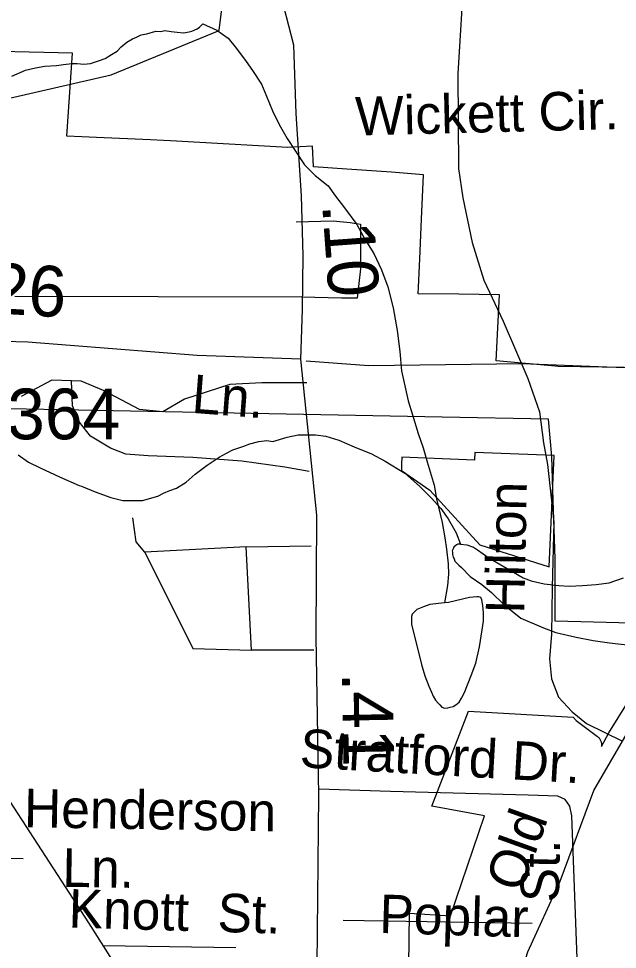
# Model space of a CAD drawing. Extents: x 2169602 to 2449496, y 721995 to 810662.
# Drawn here: x 2428051 to 2429527, y 807165 to 809460 of the extents above; entities that cross this region are included whole.
import ezdxf

# ---------------------------------------------------------------- set-up
doc = ezdxf.new("R2010")
doc.units = 0
doc.layers.add('Default', color=7, linetype='Continuous')

msp = doc.modelspace()

# ---------------------------------------------------------------- linework, layer by layer
at = {"layer": 'Default'}
for p, q in [((2428748.3, 808773), (2428041.7, 808775.1)), ((2428611.7, 808157.2), (2428361.7, 808144.5)), ((2428611.7, 808157.2), (2428771.6, 808159.8)), ((2428624.5, 807902.8), (2428611.7, 808157.2)), ((2428778.1, 807902.8), (2428624.5, 807902.8)), ((2429316.5, 807229), (2428850.8, 807236.5))]:
    msp.add_line(p, q, dxfattribs=at)
for points in [[(2428746.6, 808620.6), (2428750.2, 808743.1), (2428752.3, 808876.1), (2428747.6, 809022.7), (2428735.1, 809225.8), (2428729.3, 809394.4), (2428704.2, 809489.7), (2428656.1, 809630), (2428608.4, 809728.4), (2428478.7, 809936.8), (2428281.4, 810254.1), (2428244.8, 810336.8), (2428217.6, 810455.1), (2428219.9, 810549)], [(2429096.2, 805485.7), (2429109, 805645.9), (2429122.6, 805873.2), (2429144.6, 806155.9), (2429162.4, 806570.6), (2429185.4, 806719.3), (2429233.5, 806928.7), (2429305.7, 807159), (2429385.2, 807332.9), (2429469, 807557), (2429576.7, 807743.3), (2429698.1, 807900.4), (2429993.2, 808189.4), (2430237, 808457.5), (2430299.8, 808560.1), (2430341.6, 808700.4), (2430379.3, 808895.2), (2430424.3, 809188.4), (2430424.3, 809295.2), (2430409.7, 809580), (2430358.4, 810275.3), (2430382.7, 810458.3)], [(2429015.8, 810011), (2428981.8, 810100.3), (2428923.7, 810117.9), (2428732.8, 810039.9), (2428458.9, 809805.9), (2428376.9, 809640.3), (2428310.8, 809579.4), (2428143.9, 809612.3), (2428068.9, 809594.2), (2427945.8, 809354), (2427945.8, 809294.9), (2427987.9, 809254.7), (2428278.8, 809320.9), (2428544.8, 809430.3), (2428568.8, 809623.3), (2428601.8, 809665.3), (2428767.9, 809717.7), (2429007.8, 809975.2), (2429015.8, 810011)], [(2429174.9, 809963.8), (2429174.9, 809931.6), (2429167.6, 809811.6), (2429148.9, 809580), (2429133.6, 809324.4), (2429134.8, 809090.4), (2429145.3, 809018.2), (2429169, 808907.7), (2429197.1, 808815.1), (2429245.1, 808714.2), (2429306.1, 808572.9), (2429334.4, 808490.4), (2429344.9, 808414.2), (2429354.4, 808360.7), (2429369.6, 808218.6), (2429366.2, 808057.2), (2429364.6, 807942.2), (2429359.5, 807881.3), (2429364.6, 807832.2), (2429381.5, 807786.6), (2429415.3, 807751), (2429450.8, 807722.3), (2429539, 807678.1)], [(2428033.8, 809318), (2428067.6, 809332.4), (2428092, 809338.4), (2428115.6, 809342.6), (2428144.1, 809344.7), (2428161.6, 809347), (2428181.9, 809349.2), (2428195.4, 809349.2), (2428211.8, 809347.5), (2428227.8, 809349.5), (2428247.9, 809355.4), (2428263.7, 809361.5), (2428279.5, 809371.7), (2428293.6, 809379.8), (2428303.2, 809390), (2428317.2, 809402.1), (2428331.3, 809410.1), (2428341, 809414), (2428353.1, 809420.3), (2428367, 809422.2), (2428389.2, 809428.6), (2428401.1, 809428.4), (2428411.3, 809430.5), (2428427.1, 809428.5), (2428441.2, 809426.8), (2428457, 809424.9), (2428471, 809427.2), (2428477.3, 809429.1), (2428491.1, 809435.1), (2428496.8, 809439.1), (2428505, 809447.2)], [(2428505, 809447.2), (2428538.9, 809431.5), (2428567.1, 809411.9), (2428587.4, 809386), (2428611.9, 809354), (2428627.6, 809332.1), (2428649.8, 809298.4), (2428662.1, 809268.5), (2428676.2, 809232.7), (2428692.6, 809198.6), (2428712.9, 809164.7), (2428733, 809132.9), (2428755.2, 809099.1), (2428781.4, 809073.2), (2428813.6, 809047.7), (2428831.9, 809021.8), (2428854, 808993.7), (2428884.2, 808952.2), (2428904.5, 808916.3), (2428926.6, 808880.5), (2428944.9, 808840.4), (2428960.8, 808798.6), (2428973.6, 808746.8), (2428983.8, 808690.9), (2428990.4, 808638.8), (2428994.3, 808591.2), (2429010.9, 808517.3), (2429021.3, 808483.3), (2429035.5, 808437.3), (2429047.8, 808401.4), (2429057.8, 808367.4), (2429074.7, 808309.7), (2429080.8, 808275.5), (2429095, 808217.8), (2429101.3, 808179.9), (2429105.6, 808152.1), (2429109.9, 808115.7), (2429110.3, 808090.1), (2429108.1, 808062.1), (2429100.7, 808019.8)], [(2430605.7, 809418.4), (2430605.7, 809274.3), (2430584.5, 809265.8), (2430546.4, 809261.6), (2430410.8, 809231.9), (2430359.9, 809172.5), (2430313.3, 809100.5), (2430300.6, 808990.2), (2430279.4, 808863), (2430258.2, 808757.1), (2430254, 808685), (2430186.1, 808600.2), (2429614, 808596), (2429500.6, 808600.5)], [(2429543, 808599.4), (2429380.5, 808602.1), (2429373, 808602.7), (2429228, 808616.5), (2429235.7, 808778.6), (2429135.7, 808780.1), (2429035.7, 808781.7), (2429036.2, 808797.4), (2429039.5, 808867.4), (2429044, 808965.4), (2429049, 809075.1), (2428969.7, 809081.1), (2428860, 809088.3), (2428777.5, 809094.1), (2428775.5, 809145.6), (2428714.7, 809142.5), (2428425.5, 809158.4), (2428408, 809159.3), (2428375.7, 809160.8), (2428242.7, 809167), (2428206.7, 809168.7), (2428169.7, 809170.4), (2428183.7, 809374.9), (2427827.7, 809383.1)], [(2429543, 808599.4), (2429380.5, 808602.1), (2429373, 808602.7), (2429228, 808616.5), (2429235.7, 808778.6), (2429135.7, 808780.1), (2429035.7, 808781.7), (2429036.2, 808797.4), (2429039.5, 808867.4), (2429044, 808965.4), (2429049, 809075.1), (2428969.7, 809081.1), (2428860, 809088.3), (2428777.5, 809094.1), (2428775.5, 809145.6), (2428714.7, 809142.5), (2428425.5, 809158.4), (2428408, 809159.3), (2428375.7, 809160.8), (2428242.7, 809167), (2428206.7, 809168.7), (2428169.7, 809170.4), (2428183.7, 809374.9), (2427827.7, 809383.1)], [(2428734.6, 808959.1), (2428825.8, 808961.6), (2428868.1, 808957.4), (2428893.6, 808953.1), (2428893.6, 808842.9), (2428885.1, 808770.8), (2428847, 808770.8), (2428748.3, 808773)], [(2429719.2, 807964.9), (2429373.4, 807974), (2429373.2, 808128.1), (2429367.7, 808297.2), (2429365.2, 808380.1), (2429356.7, 808472), (2429094.9, 808477.1), (2427984.2, 808498.5), (2427326.4, 808508.4), (2427338.9, 808466), (2427372.2, 808353.9), (2427306.2, 808392.4), (2427252.4, 808362.1), (2427177.4, 808356.9), (2427147.4, 808313.9), (2427145.2, 808274.4), (2427114.7, 808272.3), (2426542.9, 808236.6), (2426563.2, 808681.6), (2426564.7, 808711.6), (2426527.2, 808712.3)], [(2429719.2, 807964.9), (2429373.4, 807974), (2429373.2, 808128.1), (2429367.7, 808297.2), (2429365.2, 808380.1), (2429356.7, 808472), (2429094.9, 808477.1), (2427984.2, 808498.5), (2427326.4, 808508.4), (2427338.9, 808466), (2427372.2, 808353.9), (2427306.2, 808392.4), (2427252.4, 808362.1), (2427177.4, 808356.9), (2427147.4, 808313.9), (2427145.2, 808274.4), (2427114.7, 808272.3), (2426542.9, 808236.6), (2426563.2, 808681.6), (2426564.7, 808711.6), (2426527.2, 808712.3)], [(2427392.8, 808681.8), (2427480.7, 808512.2), (2427637.1, 808229.5), (2427759.6, 808019), (2427833.3, 807876.6), (2427999.7, 807574), (2428223.1, 807230.5), (2428400.5, 806949.9)], [(2428746.6, 808620.6), (2428491.2, 808628.9), (2428073.2, 808662.5), (2427604.4, 808675), (2427392.8, 808681.8)], [(2428773.5, 806382.3), (2428801, 806417.4), (2428804.1, 806499.1), (2428794.2, 806859.3), (2428786.3, 807126.3), (2428791, 807545.2), (2428784.2, 807934.7), (2428785.8, 808235.2), (2428746.6, 808620.6)], [(2429500.6, 808600.5), (2429291.9, 808608.7), (2428913.6, 808604), (2428759.9, 808615.2)], [(2428180.8, 808567), (2428132.9, 808568.4), (2428056.6, 808528.1)], [(2428761.3, 808562), (2428649.9, 808562), (2428571.5, 808557.8), (2428459.2, 808521.8), (2428406.2, 808490), (2428349, 808496.3), (2428260, 808543), (2428204.9, 808566.3), (2428180.8, 808567)], [(2428766.9, 808343.1), (2428707.1, 808354.3), (2428601.1, 808369.1), (2428480.4, 808377.6), (2428370.2, 808381.9), (2428315.1, 808386.1), (2428276.9, 808400.9), (2428228.2, 808430.6), (2428200.7, 808464.5), (2428183.7, 808504.8), (2428180.8, 808567)], [(2428677.2, 808417.3), (2428712.5, 808427.8), (2428740.1, 808433.8), (2428766.2, 808433.9), (2428782.4, 808433.9), (2428808, 808430), (2428840, 808420.4), (2428878.1, 808404.4), (2428920.2, 808386.7), (2428954.2, 808369), (2429002.4, 808339.4), (2429038.7, 808307.5), (2429068.6, 808277.8), (2429091.2, 808252.2), (2429109.4, 808226.3), (2429129.3, 808192.4), (2429139.6, 808164.5)], [(2428049.5, 808384), (2428075.4, 808366.3), (2428103.7, 808352.3), (2428151.4, 808330.5), (2428199.6, 808309), (2428205.8, 808306.9), (2428239.6, 808293.2), (2428278.2, 808279.3), (2428307.9, 808271.6), (2428355.9, 808271.6), (2428393.6, 808282.1), (2428407.7, 808290.1), (2428423.7, 808296.2), (2428439.5, 808302.3), (2428463.5, 808316.6), (2428485.7, 808336.4), (2428515.2, 808358.7), (2428544.9, 808378.9), (2428563.2, 808388.7), (2428579, 808396.9), (2428603, 808405.1), (2428620.8, 808411.2), (2428643.1, 808417.2), (2428662.6, 808419.5), (2428677.2, 808417.3)], [(2429371, 808382.4), (2429175.5, 808390.2), (2429174.7, 808370.9), (2428995, 808378.9), (2428994.7, 808361.2), (2428994.5, 808345.9), (2429064, 808297.2), (2429187.7, 808162.2), (2429358.2, 808108.4), (2429371, 808382.4)], [(2429371, 808382.4), (2429175.5, 808390.2), (2429174.7, 808370.9), (2428995, 808378.9), (2428994.7, 808361.2), (2428994.5, 808345.9), (2429064, 808297.2), (2429187.7, 808162.2), (2429358.2, 808108.4), (2429371, 808382.4)], [(2428361.7, 808144.5), (2428340.5, 808169.9), (2428332, 808229.2)], [(2429139.6, 808164.5), (2429133.4, 808164.2), (2429129.7, 808162.3), (2429123.8, 808156.4), (2429121.7, 808152.2), (2429119.7, 808148), (2429119.9, 808144.4), (2429119.9, 808138.3), (2429121.7, 808132.3), (2429124.2, 808128.3), (2429125.6, 808122.4), (2429130.1, 808118.1), (2429135.9, 808112.4), (2429142.2, 808106.5), (2429164, 808084.6), (2429192.7, 808064.8), (2429216.5, 808045), (2429246.8, 808015.3), (2429288.9, 807981.3), (2429344.8, 807957.9), (2429375.2, 807946), (2429425, 807934.4), (2429467, 807926.8), (2429507.4, 807921.2), (2429557.1, 807915.3)], [(2429139.6, 808164.5), (2429155.8, 808162.5), (2429171.8, 808156.4), (2429181.8, 808150.5), (2429209.9, 808130.8), (2429239.6, 808112.9), (2429270.4, 808095.3), (2429294.4, 808081.5), (2429313.9, 808073.7), (2429346.3, 808066), (2429382.2, 808062.2), (2429408.2, 808060.3), (2429440.4, 808062.3), (2429474.4, 808064.8), (2429506, 808069), (2429542.1, 808081.4)], [(2428361.7, 808144.5), (2428480.4, 807907), (2428624.5, 807902.8)], [(2429100.7, 808019.8), (2429064.6, 808015.5), (2429048.8, 808009.4), (2429032.4, 808003.3), (2429024.8, 807995.5), (2429020.7, 807991.3), (2429018.9, 807985.5), (2429018.9, 807977.4), (2429018.9, 807967.2), (2429043.5, 807867.4), (2429051.9, 807839.7), (2429062.1, 807813.9), (2429068.3, 807799.6), (2429072.2, 807789.7), (2429078.1, 807779.8), (2429084.5, 807772), (2429088.6, 807768.1), (2429094.3, 807761.9), (2429100.3, 807759.8), (2429108.5, 807760.2), (2429114.2, 807762.2), (2429122.2, 807764.2), (2429128.4, 807768.1), (2429136.4, 807774.3), (2429142.1, 807784.3), (2429150.1, 807798.2), (2429165.9, 807840.4), (2429177.4, 807870.7), (2429187, 807910.6), (2429193.2, 807952.7), (2429196.9, 807974.4), (2429196.9, 807994.7), (2429194.6, 808012.5), (2429192.8, 808026.5), (2429190.3, 808032.6), (2429184.4, 808034.3), (2429180.5, 808034.5), (2429162.2, 808032.4), (2429110.5, 808019.9), (2429100.7, 808019.8)], [(2429012.7, 807125.6), (2429013.9, 807254.1), (2429114.9, 807247.8), (2429198.9, 807494.5), (2429069.4, 807518.1), (2429159.7, 807752.3), (2429417.7, 807737.6), (2429424.7, 807729.3), (2429477.4, 807689.6), (2429479.2, 807688.4), (2429480.2, 807687.4), (2429481.4, 807686.3), (2429482.2, 807685.1), (2429483.4, 807683.5), (2429484.4, 807681.8), (2429485.4, 807679.9), (2429485.9, 807678.6), (2429486.4, 807677.1), (2429486.9, 807675.3), (2429487.2, 807673.8), (2429487.4, 807672.3), (2429487.4, 807670.3), (2429487.4, 807668.8), (2429487.2, 807667.3), (2429487.2, 807665.1), (2429505.2, 807699.3), (2429555.9, 807779.8)], [(2429012.7, 807125.6), (2429013.9, 807254.1), (2429114.9, 807247.8), (2429198.9, 807494.5), (2429069.4, 807518.1), (2429159.7, 807752.3), (2429417.7, 807737.6), (2429424.7, 807729.3), (2429477.4, 807689.6), (2429479.2, 807688.4), (2429480.2, 807687.4), (2429481.4, 807686.3), (2429482.2, 807685.1), (2429483.4, 807683.5), (2429484.4, 807681.8), (2429485.4, 807679.9), (2429485.9, 807678.6), (2429486.4, 807677.1), (2429486.9, 807675.3), (2429487.2, 807673.8), (2429487.4, 807672.3), (2429487.4, 807670.3), (2429487.4, 807668.8), (2429487.2, 807667.3), (2429487.2, 807665.1), (2429505.2, 807699.3), (2429555.9, 807779.8)], [(2429427.2, 807142.7), (2429414.7, 807493.9), (2429409.2, 807518.1), (2429397.6, 807534.3), (2429379.7, 807542.7), (2429306.7, 807545.3), (2428967, 807554.4), (2428790.8, 807560.2)], [(2427909.7, 807392.9), (2428062.2, 807388.8)], [(2428585.9, 807169), (2428259.1, 807173.6)]]:
    msp.add_lwpolyline(points, dxfattribs=at)

# ---------------------------------------------------------------- texts
for s, height, rotation, p in [('Wickett Cir.', 95, 1.4179, (2428881.6, 809171.6)), ('.10', 125, 274.2103, (2428798.8, 809001.1)), ('.26', 125, 356.6969, (2427932.8, 808736.4)), ('Ln.', 95, 355.6361, (2428475.6, 808488.1)), ('Hilton', 95, 88.8227, (2429297, 807992.4)), ('.41', 125, 271.0363, (2428847.4, 807847.3)), ('Stratford Dr.', 95, 356.7163, (2428742.3, 807614.3)), ('Henderson', 95, 359.0706, (2428063.4, 807466.2)), ('Old', 95, 70.1565, (2429289.4, 807301.9)), (' St.', 95, 88.823, (2429381.5, 807245.2)), ('Ln.', 95, 359.0706, (2428158, 807319.4)), ('Knott  St.', 95, 358.3224, (2428173, 807219)), ('Poplar', 95, 358.2647, (2428938.9, 807205.6))]:
    msp.add_text(s, height=height, rotation=rotation, dxfattribs=at).set_placement(p)
msp.add_text('2364', height=125, dxfattribs=at).set_placement((2427929.4, 808422.7))

doc.saveas('drawing.dxf')
